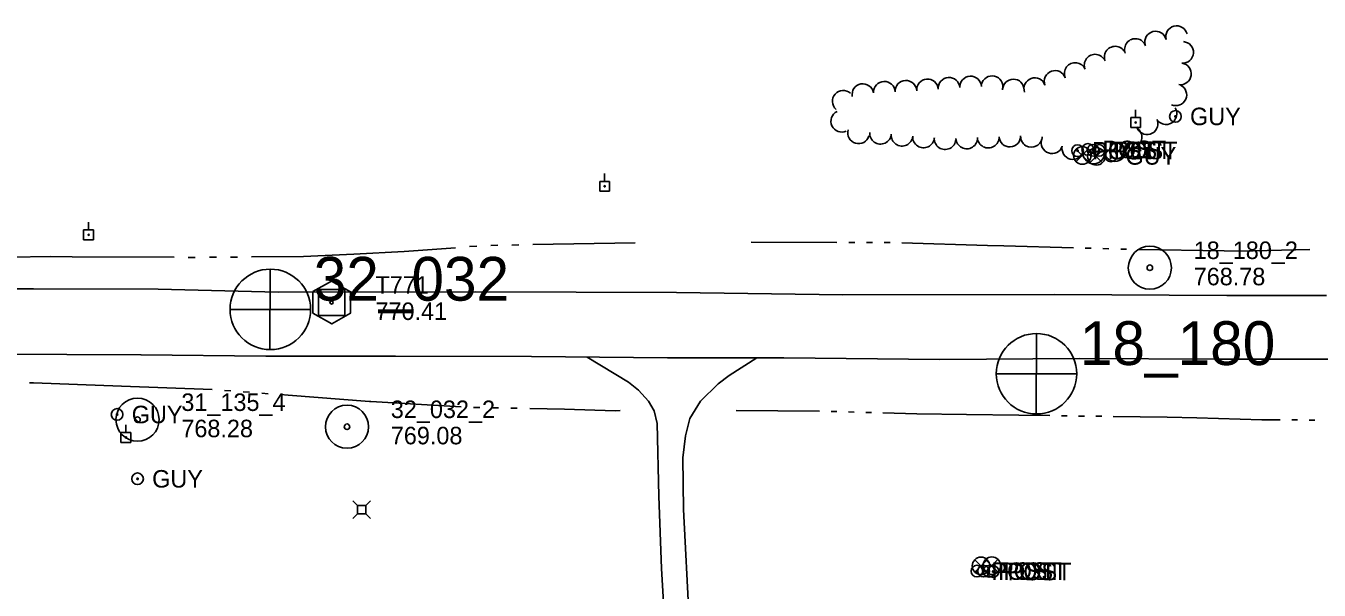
# Model space of a CAD drawing. Extents: x 589250 to 1188077, y 162953 to 363065.
# Drawn here: x 593390.4 to 593833.3, y 175606.5 to 175799.8 of the extents above; entities that cross this region are included whole.
import ezdxf

# ---------------------------------------------------------------- set-up
doc = ezdxf.new("R2010")
doc.units = 0
for name, color, linetype in [('E_DWY', 7, 'Continuous'), ('E_LAND_TreeLine_P', 7, 'Continuous'), ('E_MAP_Control', 7, 'Continuous'), ('E_MAP_PassPoints', 7, 'Continuous'), ('E_MAP_PhotoCenter', 7, 'Continuous'), ('E_MISCPROP', 7, 'Continuous'), ('E_RDWY', 7, 'Continuous'), ('E_SIG', 7, 'Continuous'), ('E_UTL_AG_Bold', 7, 'Continuous'), ('E_UTL_EGuyWire', 7, 'Continuous'), ('E_UTL_EPowerPole', 7, 'Continuous'), ('E_WTR_FlowLine', 7, 'Continuous')]:
    doc.layers.add(name, color=color, linetype=linetype)

msp = doc.modelspace()

# ---------------------------------------------------------------- linework, layer by layer
at = {"layer": 'E_DWY'}
for p, q in [((593582.69, 175686.38), (593596.78, 175677.77)), ((593631.24, 175680.05), (593640.8, 175686.11)), ((593596.78, 175677.77), (593600.23, 175675.01)), ((593627.55, 175677.21), (593631.24, 175680.05)), ((593600.23, 175675.01), (593603.69, 175671.33)), ((593621.4, 175671.23), (593627.55, 175677.21)), ((593603.69, 175671.33), (593605.6, 175667.93)), ((593617.75, 175665.28), (593621.4, 175671.23)), ((593605.6, 175667.93), (593606.58, 175663.59)), ((593616.27, 175659.36), (593617.75, 175665.28)), ((593606.58, 175663.59), (593607.2, 175638.74)), ((593615.43, 175651.9), (593616.27, 175659.36)), ((593615.64, 175634.19), (593615.43, 175651.9)), ((593607.2, 175638.74), (593608.12, 175613.9)), ((593617.67, 175595.06), (593615.64, 175634.19)), ((593608.12, 175613.9), (593609.73, 175584.4))]:
    msp.add_line(p, q, dxfattribs=at)
at = {"layer": 'E_LAND_TreeLine_P'}
for centre, start, end in [((593777.34, 175794.3), 14.4656, 194.4656), ((593784.51, 175796.15), 14.4656, 194.4656), ((593763.48, 175789.14), 20.6652, 200.6652), ((593770.4, 175791.75), 20.6652, 200.6652), ((593786.61, 175790.75), 265.935, 85.935), ((593756.6, 175786.4), 22.7964, 202.7964), ((593742.89, 175780.83), 19.6601, 199.6601), ((593749.78, 175783.53), 22.7964, 202.7964), ((593785.84, 175783.39), 261.5876, 81.5876), ((593677.08, 175776.3), 10.6874, 190.6874), ((593684.42, 175777.1), 2.6572, 182.6572), ((593691.81, 175777.44), 2.6572, 182.6572), ((593699.19, 175777.93), 4.1458, 184.1458), ((593706.58, 175778.47), 4.1458, 184.1458), ((593713.96, 175778.91), 2.9875, 182.9875), ((593721.33, 175779.02), 347.1889, 167.1889), ((593728.6, 175777.89), 0.1018, 180.1018), ((593735.93, 175778.34), 19.6601, 199.6601), ((593784.28, 175776.21), 245.6652, 65.6652), ((593670.33, 175774.01), 48.3462, 228.3462), ((593669.81, 175767.17), 115.1876, 295.1876), ((593780.91, 175769.75), 212.7294, 32.7294), ((593774.43, 175766.3), 196.7492, 16.7492), ((593675.58, 175763.18), 163.575, 343.575), ((593683.11, 175763.03), 174.8063, 354.8063), ((593690.48, 175762.36), 174.8063, 354.8063), ((593697.86, 175761.76), 175.5846, 355.5846), ((593720.02, 175761.72), 182.4312, 2.4312), ((593727.41, 175762.05), 182.5573, 2.5573), ((593734.81, 175761.95), 178.4988, 358.4988), ((593768.95, 175761.68), 231.9357, 51.9357), ((593705.23, 175761.19), 175.5846, 355.5846), ((593712.63, 175761.41), 182.4312, 2.4312), ((593741.85, 175759.79), 160.7923, 340.7923), ((593748.97, 175757.81), 166.3986, 346.3986), ((593763.44, 175757.1), 202.6729, 22.6729), ((593756.18, 175756.26), 181.2251, 1.2251)]:
    msp.add_arc(centre, 3.7, start, end, dxfattribs=at)
at = {"layer": 'E_MAP_Control'}
for p, q in [((593490.6, 175700.57), (593490.6, 175709.57)), ((593490.6, 175709.57), (593499.6, 175709.57)), ((593490.6, 175700.57), (593490.6, 175709.57)), ((593490.6, 175709.57), (593499.6, 175709.57)), ((593490.6, 175700.57), (593490.6, 175709.57)), ((593490.6, 175709.57), (593499.6, 175709.57)), ((593499.6, 175709.57), (593499.6, 175700.57)), ((593499.6, 175709.57), (593499.6, 175700.57)), ((593499.6, 175709.57), (593499.6, 175700.57)), ((593499.6, 175700.57), (593490.6, 175700.57)), ((593499.6, 175700.57), (593490.6, 175700.57)), ((593499.6, 175700.57), (593490.6, 175700.57))]:
    msp.add_line(p, q, dxfattribs=at)
msp.add_lwpolyline([(593488.69, 175708.84), (593488.69, 175701.45), (593495.15, 175697.72), (593501.54, 175701.38), (593501.54, 175708.71), (593495.02, 175712.44)], close=True, dxfattribs=at)
msp.add_lwpolyline([(593488.69, 175708.84), (593488.69, 175701.45), (593495.15, 175697.72), (593501.54, 175701.38), (593501.54, 175708.71), (593495.02, 175712.44)], close=True, dxfattribs=at)
msp.add_lwpolyline([(593488.69, 175708.84), (593488.69, 175701.45), (593495.15, 175697.72), (593501.54, 175701.38), (593501.54, 175708.71), (593495.02, 175712.44)], close=True, dxfattribs=at)
msp.add_circle((593495.1, 175705.07), 0.546, dxfattribs=at)
msp.add_circle((593495.1, 175705.07), 0.546, dxfattribs=at)
msp.add_circle((593495.1, 175705.07), 0.546, dxfattribs=at)
at = {"layer": 'E_MAP_PassPoints'}
for centre, radius in [((593775.37, 175716.98), 7.38), ((593775.37, 175716.98), 7.38), ((593775.37, 175716.98), 0.945), ((593775.37, 175716.98), 0.945), ((593428.63, 175664.94), 7.38), ((593428.63, 175664.94), 7.38), ((593428.63, 175664.94), 7.38), ((593500.38, 175662.51), 7.38), ((593500.38, 175662.51), 7.38), ((593500.38, 175662.51), 7.38), ((593428.63, 175664.94), 0.945), ((593428.63, 175664.94), 0.945), ((593428.63, 175664.94), 0.945), ((593500.38, 175662.51), 0.945), ((593500.38, 175662.51), 0.945), ((593500.38, 175662.51), 0.945)]:
    msp.add_circle(centre, radius, dxfattribs=at)
at = {"layer": 'E_MAP_PhotoCenter'}
for p, q in [((593474.07, 175716.52), (593474, 175689.11)), ((593474.07, 175716.52), (593474, 175689.11)), ((593460.38, 175702.71), (593487.84, 175702.7)), ((593460.38, 175702.71), (593487.84, 175702.7)), ((593736.49, 175694.47), (593736.42, 175667.06)), ((593722.8, 175680.67), (593750.26, 175680.65))]:
    msp.add_line(p, q, dxfattribs=at)
for centre in [(593474.12, 175702.72), (593474.12, 175702.72), (593736.54, 175680.67)]:
    msp.add_circle(centre, 13.78, dxfattribs=at)
at = {"layer": 'E_MISCPROP'}
for centre, radius in [((593750.61, 175757.08), 2), ((593750.61, 175757.08), 0.25), ((593754.11, 175757.51), 2), ((593754.11, 175757.51), 0.25), ((593755.92, 175757.21), 2), ((593755.92, 175757.21), 0.25), ((593757.99, 175757.16), 2), ((593757.99, 175757.16), 0.25), ((593716.12, 175613.04), 2), ((593716.12, 175613.04), 0.25), ((593718.39, 175613.06), 2), ((593718.39, 175613.06), 0.25), ((593720.25, 175613), 2), ((593721.67, 175612.91), 2), ((593720.25, 175613), 0.25), ((593721.67, 175612.91), 0.25)]:
    msp.add_circle(centre, radius, dxfattribs=at)
at = {"layer": 'E_RDWY'}
for p, q in [((593392.99, 175709.81), (593352.24, 175709.7)), ((593435.66, 175709.62), (593392.99, 175709.81)), ((593435.66, 175709.62), (593476.84, 175708.65)), ((593476.84, 175708.65), (593544.46, 175708.74)), ((593544.46, 175708.74), (593613.19, 175708.48)), ((593613.19, 175708.48), (593670.16, 175707.7)), ((593670.16, 175707.7), (593742.56, 175707.85)), ((593742.56, 175707.85), (593801.73, 175707.47)), ((593801.73, 175707.47), (593835.91, 175707.52)), ((593380.85, 175687.33), (593404.38, 175687.26)), ((593404.38, 175687.26), (593429.87, 175687.18)), ((593429.76, 175687.18), (593472.61, 175686.7)), ((593472.61, 175686.7), (593516.96, 175686.74)), ((593516.96, 175686.74), (593563.57, 175686.56)), ((593563.57, 175686.56), (593610.18, 175686.12)), ((593610.18, 175686.12), (593650.03, 175686.11)), ((593650.03, 175686.11), (593703.41, 175685.51)), ((593703.41, 175685.51), (593751.26, 175685.84)), ((593751.26, 175685.84), (593798.62, 175685.67)), ((593798.62, 175685.67), (593855, 175685.6))]:
    msp.add_line(p, q, dxfattribs=at)
at = {"layer": 'E_SIG'}
for points in [[(593754.28, 175757.56), (593750.09, 175753.33)], [(593750.09, 175757.52), (593754.32, 175753.29)], [(593759.11, 175757.24), (593754.92, 175753.01)], [(593754.92, 175757.2), (593759.15, 175752.97)], [(593719.61, 175616.96), (593715.42, 175612.72)], [(593715.42, 175616.92), (593719.65, 175612.69)], [(593723.3, 175617.06), (593719.11, 175612.83)], [(593719.11, 175617.02), (593723.34, 175612.79)]]:
    msp.add_lwpolyline(points, dxfattribs=at)
for centre in [(593752.22, 175755.44), (593757.06, 175755.12), (593717.55, 175614.84), (593721.24, 175614.94)]:
    msp.add_circle(centre, 3, dxfattribs=at)
at = {"layer": 'E_UTL_AG_Bold'}
for points in [[(593503.98, 175635.51), (593502.39, 175637.1)], [(593506.8, 175635.51), (593508.39, 175637.1)], [(593503.98, 175632.7), (593502.39, 175631.1)], [(593506.8, 175632.7), (593508.39, 175631.1)]]:
    msp.add_lwpolyline(points, dxfattribs=at)
msp.add_lwpolyline([(593503.98, 175632.7), (593506.8, 175632.7), (593506.8, 175635.51), (593503.98, 175635.51)], close=True, dxfattribs=at)
at = {"layer": 'E_UTL_EGuyWire'}
for centre, radius in [((593784.12, 175768.82), 2), ((593784.12, 175768.82), 0.25), ((593762.02, 175755.29), 2), ((593762.02, 175755.29), 0.25), ((593421.64, 175666.71), 2), ((593421.64, 175666.71), 0.25), ((593428.63, 175644.67), 2), ((593428.63, 175644.67), 0.25)]:
    msp.add_circle(centre, radius, dxfattribs=at)
at = {"layer": 'E_UTL_EPowerPole'}
for points in [[(593770.5, 175768.42), (593770.5, 175771.07)], [(593772.18, 175768.42), (593768.82, 175768.42)], [(593768.82, 175768.42), (593768.82, 175765.07)], [(593772.18, 175765.07), (593772.18, 175768.42)], [(593768.82, 175765.07), (593772.18, 175765.07)], [(593588.59, 175746.58), (593588.59, 175749.22)], [(593590.27, 175746.58), (593586.92, 175746.58)], [(593586.92, 175746.58), (593586.92, 175743.22)], [(593590.27, 175743.22), (593590.27, 175746.58)], [(593586.92, 175743.22), (593590.27, 175743.22)], [(593411.86, 175729.94), (593411.86, 175732.59)], [(593413.54, 175729.94), (593410.18, 175729.94)], [(593410.18, 175729.94), (593410.18, 175726.59)], [(593410.18, 175726.59), (593413.54, 175726.59)], [(593413.54, 175726.59), (593413.54, 175729.94)], [(593426.31, 175660.52), (593422.96, 175660.52)], [(593422.96, 175660.52), (593422.96, 175657.17)], [(593424.63, 175660.52), (593424.63, 175663.17)], [(593426.31, 175657.17), (593426.31, 175660.52)], [(593422.96, 175657.17), (593426.31, 175657.17)]]:
    msp.add_lwpolyline(points, dxfattribs=at)
for centre in [(593770.53, 175766.75), (593588.62, 175744.9), (593411.89, 175728.27), (593424.66, 175658.85)]:
    msp.add_circle(centre, 0.217, dxfattribs=at)
at = {"layer": 'E_WTR_FlowLine'}
for p, q in [((593520.01, 175722.49), (593502.67, 175721.68)), ((593537.57, 175723.85), (593520.01, 175722.49)), ((593544.79, 175724.41), (593542.38, 175724.22)), ((593552.02, 175724.69), (593549.61, 175724.64)), ((593559.25, 175724.81), (593556.84, 175724.77)), ((593599.05, 175725.49), (593564.08, 175724.89)), ((593668.18, 175725.65), (593638.81, 175725.69)), ((593674.26, 175725.64), (593672.23, 175725.64)), ((593680.33, 175725.63), (593678.31, 175725.63)), ((593686.41, 175725.62), (593684.38, 175725.63)), ((593719.81, 175724.64), (593690.46, 175725.52)), ((593725.37, 175724.48), (593719.81, 175724.64)), ((593749.17, 175723.82), (593725.37, 175724.48)), ((593755.25, 175723.65), (593753.22, 175723.7)), ((593761.32, 175723.48), (593759.3, 175723.53)), ((593767.39, 175723.31), (593765.37, 175723.37)), ((593800.81, 175722.78), (593771.44, 175723.22)), ((593805.82, 175722.7), (593800.81, 175722.78)), ((593830.17, 175723.22), (593805.82, 175722.7)), ((593384.87, 175720.61), (593398.96, 175720.81)), ((593398.96, 175720.81), (593406.21, 175720.71)), ((593441.18, 175720.55), (593406.21, 175720.71)), ((593447.95, 175720.51), (593446.01, 175720.52)), ((593448.42, 175720.52), (593447.95, 175720.51)), ((593455.65, 175720.59), (593453.24, 175720.57)), ((593462.89, 175720.66), (593460.48, 175720.64)), ((593485.52, 175720.88), (593467.71, 175720.71)), ((593502.67, 175721.68), (593485.52, 175720.88)), ((593392.99, 175677.52), (593391.68, 175677.52)), ((593423.18, 175676.47), (593392.99, 175677.52)), ((593423.18, 175676.47), (593454.15, 175675.22)), ((593458.41, 175674.98), (593460.55, 175674.82)), ((593464.81, 175674.49), (593466.94, 175674.33)), ((593471.2, 175674), (593473.34, 175673.84)), ((593477.6, 175673.51), (593480.22, 175673.31)), ((593480.22, 175673.31), (593508.14, 175671.19)), ((593508.14, 175671.19), (593508.51, 175671.17)), ((593508.51, 175671.17), (593539.45, 175669.38)), ((593543.72, 175669.15), (593545.86, 175669.11)), ((593550.13, 175669.02), (593552.27, 175668.97)), ((593556.54, 175668.88), (593558.68, 175668.84)), ((593562.95, 175668.75), (593574.82, 175668.5)), ((593574.82, 175668.5), (593592.19, 175668.01)), ((593592.19, 175668.01), (593593.93, 175668.03)), ((593633.67, 175668.12), (593662.24, 175667.83)), ((593662.24, 175667.83), (593662.27, 175667.83)), ((593666.21, 175667.73), (593668.18, 175667.68)), ((593672.13, 175667.58), (593674.1, 175667.53)), ((593678.05, 175667.42), (593680.02, 175667.37)), ((593683.96, 175667.27), (593695.57, 175666.97)), ((593695.57, 175666.97), (593712.57, 175666.71)), ((593712.57, 175666.71), (593730.49, 175666.44)), ((593730.49, 175666.44), (593741.12, 175666.31)), ((593730.49, 175666.44), (593730.49, 175666.44)), ((593745.06, 175666.26), (593747.04, 175666.23)), ((593750.98, 175666.18), (593752.95, 175666.16)), ((593756.9, 175666.11), (593758.87, 175666.08)), ((593762.82, 175666.03), (593781.28, 175665.8)), ((593781.28, 175665.8), (593791.42, 175665.52)), ((593791.42, 175665.52), (593813.67, 175664.92)), ((593813.67, 175664.92), (593820.02, 175664.88)), ((593823.96, 175664.86), (593825.94, 175664.85)), ((593829.88, 175664.82), (593831.86, 175664.81))]:
    msp.add_line(p, q, dxfattribs=at)

# ---------------------------------------------------------------- texts
at = {"layer": 'E_MAP_Control'}
for s, p in [('T771', (593510.11, 175708.08)), ('T771', (593510.11, 175708.08)), ('T771', (593510.11, 175708.08)), ('770.41', (593510.11, 175699.08)), ('770.41', (593510.11, 175699.08)), ('770.41', (593510.11, 175699.08))]:
    msp.add_text(s, height=6, dxfattribs=at).set_placement(p)
at = {"layer": 'E_MAP_PassPoints'}
for s, p in [('18_180_2', (593790.37, 175719.97)), ('18_180_2', (593790.37, 175719.97)), ('768.78', (593790.37, 175710.97)), ('768.78', (593790.37, 175710.97)), ('31_135_4', (593443.63, 175667.92)), ('31_135_4', (593443.63, 175667.92)), ('31_135_4', (593443.63, 175667.92)), ('32_032_2', (593515.38, 175665.49)), ('32_032_2', (593515.38, 175665.49)), ('32_032_2', (593515.38, 175665.49)), ('768.28', (593443.63, 175658.92)), ('768.28', (593443.63, 175658.92)), ('768.28', (593443.63, 175658.92)), ('769.08', (593515.38, 175656.49)), ('769.08', (593515.38, 175656.49)), ('769.08', (593515.38, 175656.49))]:
    msp.add_text(s, height=6, dxfattribs=at).set_placement(p)
at = {"layer": 'E_MAP_PhotoCenter'}
for s, p in [('32_032', (593488.97, 175705.7)), ('32_032', (593488.97, 175705.7)), ('18_180', (593751.39, 175683.65))]:
    msp.add_text(s, height=15, dxfattribs=at).set_placement(p)
at = {"layer": 'E_MISCPROP'}
for p in [(593755.61, 175754.08), (593759.11, 175754.51), (593760.92, 175754.21), (593762.99, 175754.16), (593721.12, 175610.04), (593723.39, 175610.06), (593725.25, 175610), (593726.67, 175609.91)]:
    msp.add_text('POST', height=6, dxfattribs=at).set_placement(p)
at = {"layer": 'E_UTL_EGuyWire'}
for p in [(593789.12, 175765.82), (593767.02, 175752.29), (593426.64, 175663.71), (593433.63, 175641.67)]:
    msp.add_text('GUY', height=6, dxfattribs=at).set_placement(p)

doc.saveas('drawing.dxf')
